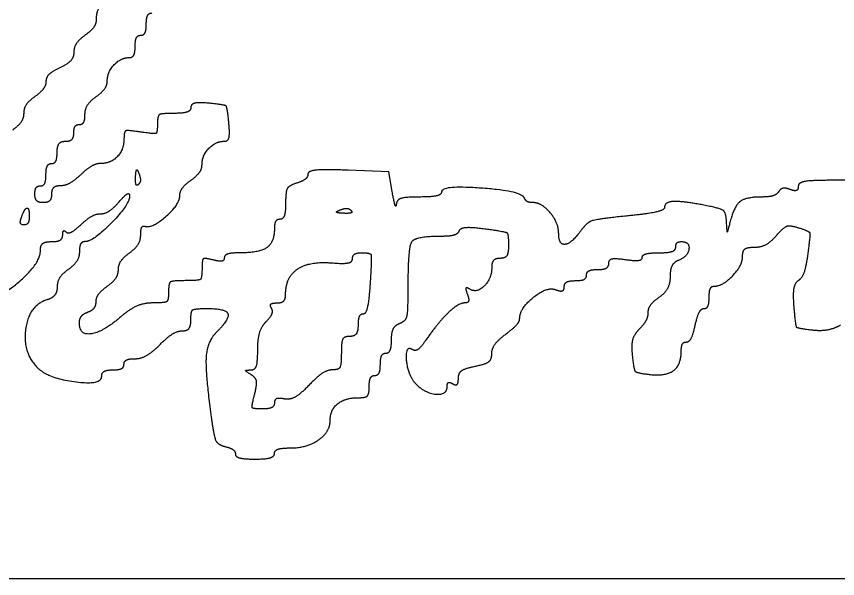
# Model space of a CAD drawing. Extents: x -3.3 to 34, y 0 to 56.8.
# Drawn here: x 25.0205 to 25.3742, y 8.9262 to 9.1682 of the extents above; entities that cross this region are included whole.
import ezdxf

# ---------------------------------------------------------------- set-up
doc = ezdxf.new("R2010")
doc.units = 0
doc.layers.add('SH_Data', color=7, linetype='Continuous')
doc.layers.add('SH_Major_Grid_Line', color=7, linetype='Continuous')

msp = doc.modelspace()

# ---------------------------------------------------------------- linework, layer by layer
at = {"layer": 'SH_Data'}
msp.add_line((24.52788, 8.92624), (28.02788, 8.92624), dxfattribs=at)
at = {"layer": 'SH_Major_Grid_Line'}
msp.add_line((25.1646, 9.0847), (25.1646, 9.0847), dxfattribs=at)
for points in [[(25.18234, 9.09285), (25.18085, 9.10125), (25.16345, 9.10196)], [(25.38845, 9.08685), (25.38845, 9.09765), (25.37285, 9.09765)]]:
    msp.add_lwpolyline(points, dxfattribs=at)
for points in [[(25.06625, 9.18286), (25.05692, 9.17287), (25.05485, 9.16995), (25.05485, 9.16669)], [(25.05485, 9.16669), (25.05485, 9.16494), (25.05269, 9.16196), (25.05005, 9.16005)], [(25.07645, 9.16485), (25.07645, 9.16749), (25.07753, 9.16965), (25.07885, 9.16965)], [(25.07405, 9.16005), (25.07537, 9.16005), (25.07645, 9.16221), (25.07645, 9.16485)], [(25.05005, 9.16005), (25.04741, 9.15815), (25.04525, 9.15485), (25.04525, 9.15271)], [(25.07165, 9.15525), (25.07165, 9.15789), (25.07273, 9.16005), (25.07405, 9.16005)], [(25.04525, 9.15271), (25.04525, 9.15057), (25.04255, 9.14759), (25.03925, 9.14609)], [(25.06908, 9.15045), (25.0705, 9.15045), (25.07165, 9.15261), (25.07165, 9.15525)], [(25.05965, 9.14036), (25.05965, 9.14423), (25.06547, 9.15045), (25.06908, 9.15045)], [(25.03925, 9.14609), (25.03595, 9.14459), (25.03325, 9.14195), (25.03325, 9.14024)], [(25.03325, 9.14024), (25.03325, 9.13852), (25.03109, 9.13556), (25.02845, 9.13365)], [(25.05485, 9.13365), (25.05749, 9.13556), (25.05965, 9.13857), (25.05965, 9.14036)], [(25.02845, 9.13365), (25.02581, 9.13175), (25.02365, 9.12851), (25.02365, 9.12645)], [(25.05005, 9.12592), (25.05005, 9.12827), (25.05221, 9.13175), (25.05485, 9.13365)], [(25.10345, 9.13081), (25.09907, 9.13123), (25.09565, 9.13044), (25.09565, 9.12901)], [(25.09565, 9.12901), (25.09565, 9.1276), (25.09241, 9.12645), (25.08845, 9.12645)], [(25.11201, 9.12225), (25.11135, 9.12911), (25.11031, 9.13015), (25.10345, 9.13081)], [(25.02365, 9.12645), (25.02365, 9.1244), (25.02149, 9.12116), (25.01885, 9.11925)], [(25.04765, 9.12165), (25.04897, 9.12165), (25.05005, 9.12358), (25.05005, 9.12592)], [(25.08845, 9.12645), (25.08296, 9.12645), (25.08125, 9.12536), (25.08125, 9.12186)], [(25.04525, 9.11805), (25.04525, 9.12003), (25.04633, 9.12165), (25.04765, 9.12165)], [(25.08125, 9.12186), (25.08125, 9.11811), (25.07994, 9.11748), (25.07405, 9.11841)], [(25.11004, 9.11445), (25.11166, 9.11445), (25.11246, 9.1176), (25.11201, 9.12225)], [(25.04165, 9.11445), (25.04363, 9.11445), (25.04525, 9.11607), (25.04525, 9.11805)], [(25.07405, 9.11841), (25.06853, 9.11928), (25.06685, 9.11863), (25.06685, 9.11563)], [(25.03805, 9.10965), (25.03805, 9.11232), (25.03965, 9.11445), (25.04165, 9.11445)], [(25.06685, 9.11563), (25.06685, 9.11084), (25.0612, 9.10485), (25.05668, 9.10485)], [(25.10045, 9.10436), (25.10045, 9.1083), (25.10629, 9.11445), (25.11004, 9.11445)], [(25.03565, 9.10485), (25.03697, 9.10485), (25.03805, 9.10701), (25.03805, 9.10965)], [(25.03325, 9.10005), (25.03325, 9.10269), (25.03433, 9.10485), (25.03565, 9.10485)], [(25.05668, 9.10485), (25.05485, 9.10485), (25.05104, 9.10269), (25.04821, 9.10005)], [(25.09565, 9.09765), (25.09829, 9.09956), (25.10045, 9.10257), (25.10045, 9.10436)], [(25.03085, 9.09525), (25.03217, 9.09525), (25.03325, 9.09741), (25.03325, 9.10005)], [(25.04821, 9.10005), (25.04537, 9.09741), (25.04139, 9.09525), (25.03935, 9.09525)], [(25.07184, 9.09905), (25.07196, 9.10185), (25.07253, 9.10242), (25.07329, 9.1005)], [(25.07329, 9.1005), (25.07399, 9.09877), (25.0739, 9.0967), (25.0731, 9.0959)], [(25.14605, 9.10032), (25.14605, 9.09903), (25.14389, 9.09729), (25.14125, 9.09645)], [(25.16345, 9.10196), (25.15325, 9.10237), (25.14605, 9.1017), (25.14605, 9.10032)], [(25.0731, 9.0959), (25.07231, 9.09511), (25.07174, 9.09652), (25.07184, 9.09905)], [(25.09085, 9.09087), (25.09085, 9.0927), (25.09301, 9.09575), (25.09565, 9.09765)], [(25.14125, 9.09645), (25.13789, 9.09539), (25.13645, 9.09282), (25.13645, 9.08789)], [(25.37285, 9.09765), (25.36305, 9.09765), (25.35725, 9.09667), (25.35725, 9.095)], [(25.02845, 9.09165), (25.02845, 9.09363), (25.02953, 9.09525), (25.03085, 9.09525)], [(25.03935, 9.09525), (25.03732, 9.09525), (25.03565, 9.09363), (25.03565, 9.09165)], [(25.18414, 9.08745), (25.18396, 9.0858), (25.18315, 9.08823), (25.18234, 9.09285)], [(25.20365, 9.09272), (25.20365, 9.09147), (25.19933, 9.09045), (25.19405, 9.09045)], [(25.23925, 9.09009), (25.23812, 9.09298), (25.20365, 9.09552), (25.20365, 9.09272)], [(25.34879, 9.09275), (25.34801, 9.09149), (25.34466, 9.09045), (25.34134, 9.09045)], [(25.35373, 9.09369), (25.35179, 9.09444), (25.34957, 9.09401), (25.34879, 9.09275)], [(25.35725, 9.095), (25.35725, 9.09354), (25.35567, 9.09295), (25.35373, 9.09369)], [(25.03205, 9.08805), (25.03007, 9.08805), (25.02845, 9.08967), (25.02845, 9.09165)], [(25.03565, 9.09165), (25.03565, 9.08967), (25.03403, 9.08805), (25.03205, 9.08805)], [(25.06925, 9.09074), (25.06925, 9.08725), (25.05356, 9.07125), (25.05013, 9.07125)], [(25.06477, 9.08842), (25.06724, 9.09126), (25.06925, 9.09231), (25.06925, 9.09074)], [(25.0759, 9.07785), (25.07892, 9.07687), (25.09085, 9.08727), (25.09085, 9.09087)], [(25.19405, 9.09045), (25.18814, 9.09045), (25.18433, 9.0893), (25.18414, 9.08745)], [(25.24292, 9.08805), (25.24134, 9.08805), (25.23969, 9.08897), (25.23925, 9.09009)], [(25.31855, 9.08655), (25.30796, 9.08867), (25.29965, 9.08842), (25.29965, 9.08596)], [(25.34134, 9.09045), (25.33457, 9.09045), (25.32955, 9.08639), (25.32779, 9.07948)], [(25.02279, 9.08205), (25.02355, 9.08403), (25.02459, 9.08565), (25.02511, 9.08565)], [(25.02511, 9.08565), (25.02563, 9.08565), (25.02605, 9.08403), (25.02605, 9.08205)], [(25.05683, 9.08325), (25.05873, 9.08325), (25.06231, 9.08558), (25.06477, 9.08842)], [(25.13645, 9.08789), (25.13645, 9.08402), (25.13537, 9.08085), (25.13405, 9.08085)], [(25.16, 9.08489), (25.16174, 9.08559), (25.16381, 9.0855), (25.1646, 9.0847)], [(25.25405, 9.07483), (25.25405, 9.07934), (25.24672, 9.08805), (25.24292, 9.08805)], [(25.29965, 9.08596), (25.29965, 9.08482), (25.2923, 9.08315), (25.28331, 9.08226)], [(25.32633, 9.07995), (25.32613, 9.08365), (25.32399, 9.08547), (25.31855, 9.08655)], [(25.02373, 9.07845), (25.02245, 9.07845), (25.02203, 9.08007), (25.02279, 9.08205)], [(25.02605, 9.08205), (25.02605, 9.08007), (25.02501, 9.07845), (25.02373, 9.07845)], [(25.04836, 9.0786), (25.05111, 9.08116), (25.05492, 9.08325), (25.05683, 9.08325)], [(25.16145, 9.08344), (25.15866, 9.08356), (25.15809, 9.08413), (25.16, 9.08489)], [(25.1646, 9.0847), (25.1654, 9.08391), (25.16398, 9.08334), (25.16145, 9.08344)], [(25.28331, 9.08226), (25.27107, 9.08106), (25.26612, 9.07948), (25.26358, 9.07595)], [(25.04191, 9.0754), (25.04271, 9.0746), (25.04561, 9.07604), (25.04836, 9.0786)], [(25.07405, 9.07418), (25.07405, 9.07653), (25.07489, 9.07818), (25.0759, 9.07785)], [(25.13405, 9.08085), (25.13273, 9.08085), (25.13165, 9.07916), (25.13165, 9.07708)], [(25.32779, 9.07948), (25.32672, 9.07527), (25.32659, 9.07531), (25.32633, 9.07995)], [(25.34783, 9.07386), (25.35093, 9.07743), (25.35367, 9.07839), (25.3574, 9.07721)], [(25.04045, 9.07405), (25.04045, 9.07559), (25.04111, 9.0762), (25.04191, 9.0754)], [(25.13165, 9.07708), (25.13165, 9.0711), (25.12543, 9.06645), (25.11743, 9.06645)], [(25.20328, 9.07365), (25.20723, 9.07365), (25.21081, 9.07467), (25.21125, 9.07592)], [(25.21125, 9.07592), (25.21169, 9.07717), (25.21664, 9.07756), (25.22225, 9.0768)], [(25.22225, 9.0768), (25.23099, 9.07562), (25.23245, 9.07461), (25.23245, 9.06974)], [(25.26358, 9.07595), (25.25958, 9.0704), (25.25405, 9.06975), (25.25405, 9.07483)], [(25.3574, 9.07721), (25.36194, 9.07577), (25.36245, 9.07429), (25.36132, 9.06586)], [(25.03085, 9.06738), (25.03085, 9.06965), (25.03284, 9.07125), (25.03565, 9.07125)], [(25.03565, 9.07125), (25.03829, 9.07125), (25.04045, 9.07251), (25.04045, 9.07405)], [(25.05013, 9.07125), (25.04877, 9.07125), (25.04765, 9.06933), (25.04765, 9.06698)], [(25.06925, 9.06645), (25.07189, 9.06836), (25.07405, 9.07184), (25.07405, 9.07418)], [(25.18925, 9.05215), (25.18925, 9.06885), (25.19239, 9.07365), (25.20328, 9.07365)], [(25.30445, 9.06885), (25.30445, 9.07017), (25.30553, 9.07125), (25.30685, 9.07125)], [(25.30685, 9.07125), (25.31063, 9.07125), (25.30966, 9.06472), (25.30565, 9.06319)], [(25.33837, 9.06885), (25.34119, 9.06885), (25.34545, 9.07111), (25.34783, 9.07386)], [(25.00751, 9.04613), (25.01522, 9.04807), (25.03085, 9.0623), (25.03085, 9.06738)], [(25.23245, 9.06974), (25.23245, 9.06629), (25.23104, 9.06405), (25.22885, 9.06405)], [(25.29725, 9.06645), (25.30121, 9.06645), (25.30445, 9.06753), (25.30445, 9.06885)], [(25.33325, 9.06494), (25.33325, 9.06734), (25.33524, 9.06885), (25.33837, 9.06885)], [(25.04765, 9.06698), (25.04765, 9.06464), (25.04549, 9.06116), (25.04285, 9.05925)], [(25.06445, 9.05925), (25.06445, 9.06131), (25.06661, 9.06455), (25.06925, 9.06645)], [(25.10525, 9.06336), (25.10157, 9.06432), (25.10045, 9.06343), (25.10045, 9.05953)], [(25.11005, 9.06428), (25.11005, 9.06308), (25.10789, 9.06267), (25.10525, 9.06336)], [(25.11743, 9.06645), (25.11337, 9.06645), (25.11005, 9.06548), (25.11005, 9.06428)], [(25.15625, 9.06211), (25.16146, 9.06168), (25.16525, 9.06244), (25.16525, 9.06391)], [(25.16525, 9.06391), (25.16525, 9.06531), (25.16714, 9.06646), (25.16945, 9.06646)], [(25.16945, 9.06646), (25.17305, 9.06646), (25.17354, 9.06455), (25.17283, 9.05326)], [(25.22885, 9.06405), (25.22687, 9.06405), (25.22525, 9.06236), (25.22525, 9.06028)], [(25.27565, 9.06193), (25.27565, 9.06353), (25.27853, 9.06418), (25.28285, 9.06354)], [(25.28285, 9.06354), (25.28681, 9.06296), (25.29005, 9.06338), (25.29005, 9.06447)], [(25.29005, 9.06447), (25.29005, 9.06556), (25.29329, 9.06645), (25.29725, 9.06645)], [(25.32089, 9.05205), (25.32467, 9.05205), (25.33325, 9.06099), (25.33325, 9.06494)], [(25.36132, 9.06586), (25.3606, 9.06053), (25.35878, 9.0554), (25.35727, 9.05446)], [(25.13645, 9.04856), (25.13645, 9.05595), (25.14663, 9.06291), (25.15625, 9.06211)], [(25.22525, 9.06028), (25.22525, 9.05536), (25.21876, 9.04893), (25.2157, 9.05083)], [(25.27085, 9.05925), (25.27349, 9.05925), (25.27565, 9.06046), (25.27565, 9.06193)], [(25.30565, 9.06319), (25.30367, 9.06243), (25.30205, 9.05931), (25.30205, 9.05626)], [(25.04285, 9.05925), (25.04021, 9.05735), (25.03805, 9.05395), (25.03805, 9.05169)], [(25.05965, 9.05205), (25.06229, 9.05396), (25.06445, 9.0572), (25.06445, 9.05925)], [(25.10045, 9.05953), (25.10045, 9.05549), (25.09899, 9.05445), (25.09325, 9.05445)], [(25.26125, 9.05445), (25.26389, 9.05445), (25.26605, 9.05553), (25.26605, 9.05685)], [(25.26605, 9.05685), (25.26605, 9.05817), (25.26821, 9.05925), (25.27085, 9.05925)], [(25.09325, 9.05445), (25.08765, 9.05445), (25.08605, 9.05339), (25.08605, 9.04965)], [(25.17283, 9.05326), (25.17238, 9.046), (25.17103, 9.04005), (25.16983, 9.04005)], [(25.25645, 9.0518), (25.25645, 9.05326), (25.25861, 9.05445), (25.26125, 9.05445)], [(25.30205, 9.05626), (25.30205, 9.05321), (25.29989, 9.04916), (25.29725, 9.04725)], [(25.35727, 9.05446), (25.35573, 9.05351), (25.35486, 9.04866), (25.35529, 9.04341)], [(25.03805, 9.05169), (25.03805, 9.04943), (25.03601, 9.04693), (25.03351, 9.04614)], [(25.05485, 9.04545), (25.05485, 9.04718), (25.05701, 9.05015), (25.05965, 9.05205)], [(25.08605, 9.04965), (25.08605, 9.04598), (25.08445, 9.04485), (25.07923, 9.04485)], [(25.18565, 9.03612), (25.18831, 9.03714), (25.18925, 9.04135), (25.18925, 9.05215)], [(25.2157, 9.05083), (25.21432, 9.05168), (25.21391, 9.05073), (25.21474, 9.04858)], [(25.23725, 9.0381), (25.23725, 9.0425), (25.24903, 9.05199), (25.25272, 9.05057)], [(25.25272, 9.05057), (25.25477, 9.04979), (25.25645, 9.05034), (25.25645, 9.0518)], [(25.31885, 9.04725), (25.31885, 9.04989), (25.31977, 9.05205), (25.32089, 9.05205)], [(25.03351, 9.04614), (25.02587, 9.04371), (25.02314, 9.02343), (25.02959, 9.01698)], [(25.13271, 9.04485), (25.13477, 9.04485), (25.13645, 9.04652), (25.13645, 9.04856)], [(25.21474, 9.04858), (25.21553, 9.04653), (25.21502, 9.04485), (25.21362, 9.04485)], [(25.29725, 9.04725), (25.29461, 9.04535), (25.29245, 9.04234), (25.29245, 9.04055)], [(25.31665, 9.04245), (25.31786, 9.04245), (25.31885, 9.04461), (25.31885, 9.04725)], [(25.05125, 9.04092), (25.05323, 9.04168), (25.05485, 9.04372), (25.05485, 9.04545)], [(25.07923, 9.04485), (25.07541, 9.04485), (25.06933, 9.04221), (25.06543, 9.03886)], [(25.12808, 9.03682), (25.13007, 9.03881), (25.13109, 9.04143), (25.13033, 9.04265)], [(25.13033, 9.04265), (25.12958, 9.04386), (25.13066, 9.04485), (25.13271, 9.04485)], [(25.21362, 9.04485), (25.21083, 9.04485), (25.20204, 9.0364), (25.19662, 9.02851)], [(25.35529, 9.04341), (25.35597, 9.03507), (25.35682, 9.03397), (25.36304, 9.03326)], [(25.04765, 9.0362), (25.04765, 9.03804), (25.04927, 9.04016), (25.05125, 9.04092)], [(25.09565, 9.03765), (25.09565, 9.04139), (25.09725, 9.04245), (25.10285, 9.04245)], [(25.10285, 9.04245), (25.11084, 9.04245), (25.1124, 9.03794), (25.10645, 9.032)], [(25.16983, 9.04005), (25.16863, 9.04005), (25.16765, 9.03789), (25.16765, 9.03525)], [(25.29245, 9.04055), (25.29245, 9.03877), (25.29078, 9.03563), (25.28873, 9.03358)], [(25.31285, 9.03525), (25.31372, 9.03921), (25.31543, 9.04245), (25.31665, 9.04245)], [(25.06543, 9.03886), (25.05785, 9.03234), (25.04765, 9.03082), (25.04765, 9.0362)], [(25.09195, 9.03285), (25.09405, 9.03285), (25.09565, 9.03492), (25.09565, 9.03765)], [(25.12445, 9.02463), (25.12445, 9.02934), (25.12608, 9.03483), (25.12808, 9.03682)], [(25.18205, 9.029), (25.18205, 9.03216), (25.18367, 9.03536), (25.18565, 9.03612)], [(25.23125, 9.03142), (25.23455, 9.0339), (25.23725, 9.0369), (25.23725, 9.0381)], [(25.08224, 9.02685), (25.08554, 9.03015), (25.08991, 9.03285), (25.09195, 9.03285)], [(25.10645, 9.032), (25.10258, 9.02812), (25.10183, 9.01463), (25.10443, 8.99567)], [(25.16765, 9.03525), (25.16765, 9.03259), (25.16605, 9.03045), (25.16405, 9.03045)], [(25.28873, 9.03358), (25.28652, 9.03138), (25.28529, 9.02679), (25.28573, 9.02235)], [(25.30906, 9.02805), (25.31028, 9.02805), (25.31199, 9.03129), (25.31285, 9.03525)], [(25.36304, 9.03326), (25.36689, 9.03282), (25.37248, 9.03377), (25.37547, 9.03537)], [(25.16405, 9.03045), (25.16165, 9.03045), (25.16045, 9.02805), (25.16045, 9.02325)], [(25.17965, 9.02325), (25.18097, 9.02325), (25.18205, 9.02584), (25.18205, 9.029)], [(25.19662, 9.02851), (25.19473, 9.02576), (25.1923, 9.02406), (25.19122, 9.02472)], [(25.22525, 9.02298), (25.22525, 9.02515), (25.22795, 9.02894), (25.23125, 9.03142)], [(25.07155, 9.02085), (25.07413, 9.02085), (25.07894, 9.02355), (25.08224, 9.02685)], [(25.19122, 9.02472), (25.18779, 9.02685), (25.18911, 9.01346), (25.19268, 9.00988)], [(25.30685, 9.02428), (25.30685, 9.02636), (25.30785, 9.02805), (25.30906, 9.02805)], [(25.12145, 9.01602), (25.12329, 9.01604), (25.12445, 9.01939), (25.12445, 9.02463)], [(25.16045, 9.02325), (25.16045, 9.01826), (25.15928, 9.01605), (25.15662, 9.01605)], [(25.17725, 9.01845), (25.17725, 9.02109), (25.17833, 9.02325), (25.17965, 9.02325)], [(25.21805, 9.01761), (25.22254, 9.01851), (25.22525, 9.02054), (25.22525, 9.02298)], [(25.28573, 9.02235), (25.28633, 9.01617), (25.28762, 9.01472), (25.29307, 9.01409)], [(25.29307, 9.01409), (25.30019, 9.01327), (25.30685, 9.0182), (25.30685, 9.02428)], [(25.06205, 9.01605), (25.06469, 9.01605), (25.06685, 9.01713), (25.06685, 9.01845)], [(25.06685, 9.01845), (25.06685, 9.01977), (25.06897, 9.02085), (25.07155, 9.02085)], [(25.17485, 9.01365), (25.17617, 9.01365), (25.17725, 9.01581), (25.17725, 9.01845)], [(25.02959, 9.01698), (25.03408, 9.01249), (25.05725, 9.00942), (25.05725, 9.01332)], [(25.05725, 9.01332), (25.05725, 9.01482), (25.05941, 9.01605), (25.06205, 9.01605)], [(25.12159, 9.01399), (25.1192, 9.01551), (25.11916, 9.01599), (25.12145, 9.01602)], [(25.15662, 9.01605), (25.15451, 9.01605), (25.14992, 9.01304), (25.14642, 9.00936)], [(25.21085, 9.01237), (25.21085, 9.01468), (25.21369, 9.01674), (25.21805, 9.01761)], [(25.12313, 9.00563), (25.12417, 9.00977), (25.12363, 9.0127), (25.12159, 9.01399)], [(25.17245, 9.00885), (25.17245, 9.01149), (25.17353, 9.01365), (25.17485, 9.01365)], [(25.20845, 9.01005), (25.20977, 9.00924), (25.21085, 9.01028), (25.21085, 9.01237)], [(25.14642, 9.00936), (25.1429, 9.00566), (25.13818, 9.00306), (25.13585, 9.00354)], [(25.16748, 9.00405), (25.17085, 9.00405), (25.17245, 9.0056), (25.17245, 9.00885)], [(25.19268, 9.00988), (25.19667, 9.0059), (25.20605, 9.00527), (25.20605, 9.009)], [(25.20605, 9.009), (25.20605, 9.01039), (25.20713, 9.01087), (25.20845, 9.01005)], [(25.12659, 8.99925), (25.12232, 8.99925), (25.12178, 9.00024), (25.12313, 9.00563)], [(25.13585, 9.00354), (25.13354, 9.00402), (25.13165, 9.00325), (25.13165, 9.00183)], [(25.15565, 8.99431), (25.15565, 8.99882), (25.162, 9.00405), (25.16748, 9.00405)], [(25.13165, 9.00183), (25.13165, 9.00041), (25.12938, 8.99925), (25.12659, 8.99925)], [(25.10443, 8.99567), (25.10556, 8.98737), (25.10722, 8.98389), (25.11043, 8.98305)], [(25.13849, 8.98245), (25.14565, 8.98245), (25.15565, 8.98936), (25.15565, 8.99431)], [(25.11043, 8.98305), (25.11286, 8.98242), (25.11485, 8.98094), (25.11485, 8.97977)], [(25.13165, 8.98005), (25.13165, 8.98137), (25.13473, 8.98245), (25.13849, 8.98245)], [(25.11485, 8.97977), (25.11485, 8.97861), (25.11863, 8.97765), (25.12325, 8.97765)], [(25.12325, 8.97765), (25.12787, 8.97765), (25.13165, 8.97873), (25.13165, 8.98005)]]:
    msp.add_open_spline(points, degree=2, dxfattribs=at)

doc.saveas('drawing.dxf')
